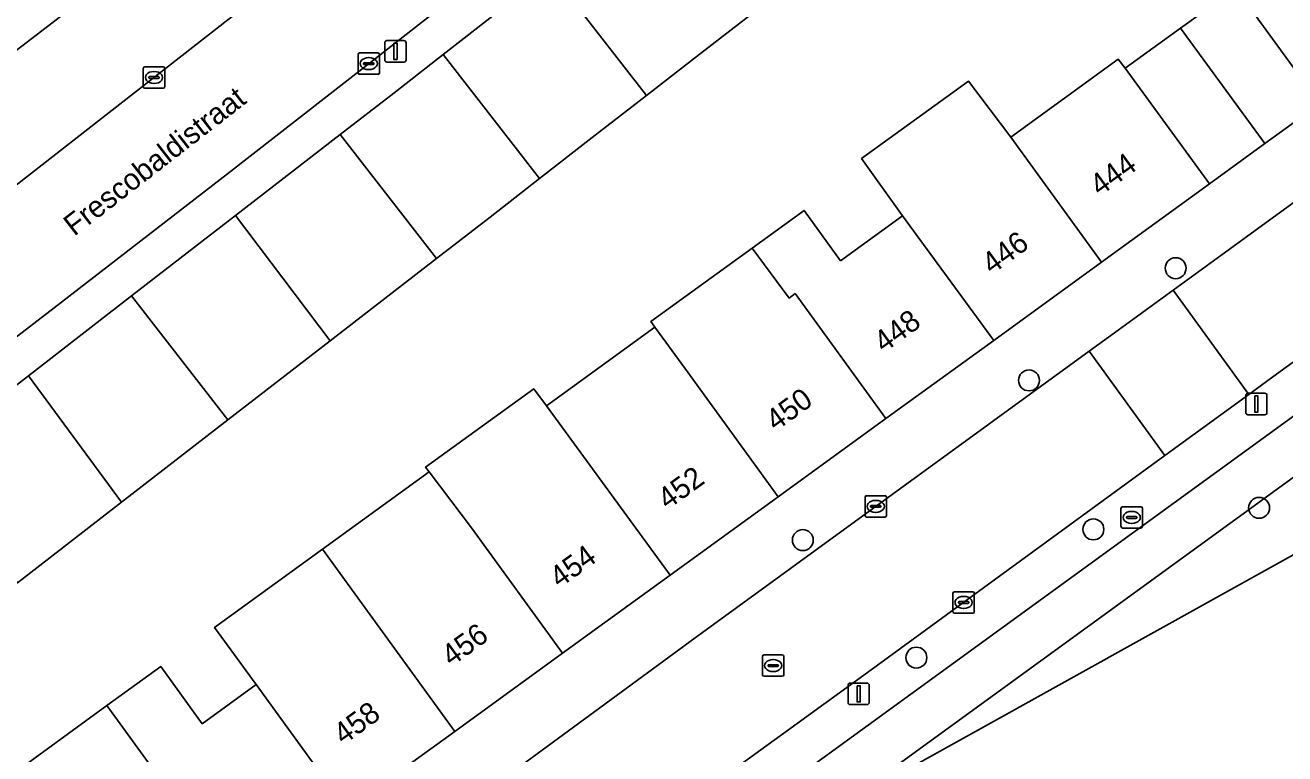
# Model space of a CAD drawing. Extents: x 159217 to 160349, y 381246 to 382172.
# Drawn here: x 159708.8 to 159767.6, y 381424 to 381458 of the extents above; entities that cross this region are included whole.
import ezdxf

# ---------------------------------------------------------------- set-up
doc = ezdxf.new("R2010")
doc.units = 0
for name, color, linetype in [('IMGEO_Boom', 7, 'Continuous'), ('IMGEO_Brandkraan', 7, 'Continuous'), ('IMGEO_Erf', 7, 'Continuous'), ('IMGEO_Groenvoorziening', 7, 'Continuous'), ('IMGEO_Kolk', 7, 'Continuous'), ('IMGEO_Lichtmast', 7, 'Continuous'), ('IMGEO_Openbare_ruimte_label', 7, 'Continuous'), ('IMGEO_Pand', 7, 'Continuous'), ('IMGEO_Pand_nummerreeks', 7, 'Continuous'), ('IMGEO_Rijbaan_lokaal_open', 7, 'Continuous'), ('IMGEO_Rioolput', 7, 'Continuous'), ('IMGEO_Voetpad_open', 7, 'Continuous')]:
    doc.layers.add(name, color=color, linetype=linetype)

msp = doc.modelspace()

# ---------------------------------------------------------------- linework, layer by layer
at = {"layer": 'IMGEO_Boom'}
for centre in [(159762.511, 381446.66), (159755.665, 381441.421), (159766.405, 381435.469), (159758.669, 381434.465), (159745.107, 381433.964), (159750.408, 381428.475)]:
    msp.add_circle(centre, 0.489, dxfattribs=at)
at = {"layer": 'IMGEO_Brandkraan'}
for p, q in [((159759.959, 381434.596), (159759.959, 381435.448)), ((159760.034, 381435.522), (159760.886, 381435.522)), ((159760.447, 381435.302), (159760.472, 381435.302)), ((159760.96, 381435.448), (159760.96, 381434.596)), ((159760.218, 381435.016), (159760.218, 381435.028)), ((159760.656, 381434.979), (159760.258, 381434.979)), ((159760.261, 381435.065), (159760.659, 381435.065)), ((159760.47, 381434.742), (159760.445, 381434.742)), ((159760.702, 381435.028), (159760.702, 381435.016)), ((159760.886, 381434.522), (159760.034, 381434.522))]:
    msp.add_line(p, q, dxfattribs=at)
for points in [[(159759.959, 381434.596), (159759.959, 381435.448)], [(159760.034, 381435.522), (159760.886, 381435.522)], [(159760.96, 381435.448), (159760.96, 381434.596)], [(159760.886, 381434.522), (159760.034, 381434.522)]]:
    msp.add_lwpolyline(points, dxfattribs=at)
for centre, radius, start, end in [((159760.036, 381435.446), 0.0765, 91.55205, 178.44795), ((159760.036, 381435.446), 0.0765, 91.55205, 178.44795), ((159760.884, 381435.446), 0.0765, 1.55205, 88.44795), ((159760.884, 381435.446), 0.0765, 1.55205, 88.44795), ((159760.258, 381435.025), 0.0403, 85.87752, 175.75265), ((159760.255, 381435.015), 0.0366, 178.93798, 274.71019), ((159760.659, 381435.022), 0.043, 264.86636, 352.45326), ((159760.663, 381435.027), 0.0386, 1.73085, 96.63898), ((159760.036, 381434.598), 0.0765, 181.55205, 268.44795), ((159760.036, 381434.598), 0.0765, 181.55205, 268.44795), ((159760.884, 381434.598), 0.0765, 271.55205, 358.44795), ((159760.884, 381434.598), 0.0765, 271.55205, 358.44795)]:
    msp.add_arc(centre, radius, start, end, dxfattribs=at)
for centre, major_axis, ratio, start_param, end_param in [((159760.446, 381435.022), (-0.387, 0.002), 0.722429, 4.712389, 7.853982), ((159760.471, 381435.022), (-0.39, 0.002), 0.717154, 1.570796, 4.712389)]:
    msp.add_ellipse(centre, major_axis=major_axis, ratio=ratio, start_param=start_param, end_param=end_param, dxfattribs=at)
at = {"layer": 'IMGEO_Erf'}
for points in [[(159707.47, 381422.493), (159712.622, 381426.232), (159715.138, 381428.058), (159717.076, 381425.388), (159719.592, 381427.213), (159717.653, 381429.884), (159722.684, 381433.535), (159727.665, 381437.15), (159727.5, 381437.369), (159732.546, 381441.032), (159733.142, 381440.227), (159738.205, 381443.903), (159738.013, 381444.167), (159742.739, 381447.597), (159745.166, 381449.358), (159746.87, 381447.011), (159749.766, 381449.113), (159747.851, 381451.781), (159752.837, 381455.4), (159754.812, 381452.776), (159759.833, 381456.42), (159760.159, 381456), (159762.739, 381457.872), (159765.318, 381459.744), (159769.241, 381454.339)], [(159742.648, 381458.474), (159740.336, 381456.694), (159737.803, 381454.73), (159735.272, 381452.768), (159732.812, 381450.843), (159730.511, 381449.043), (159728.011, 381447.108), (159723.05, 381443.269), (159718.274, 381439.573), (159713.312, 381435.732), (159708.444, 381431.965)]]:
    msp.add_lwpolyline(points, dxfattribs=at)
at = {"layer": 'IMGEO_Groenvoorziening'}
for points in [[(159745.234, 381420.346), (159776.021, 381442.729), (159774.733, 381444.636), (159744.001, 381422.294)], [(159746.885, 381417.737), (159748.724, 381422.549), (159778.473, 381439.101), (159776.021, 381442.729), (159745.234, 381420.346)]]:
    msp.add_lwpolyline(points, close=True, dxfattribs=at)
msp.add_lwpolyline([(159778.473, 381439.101), (159748.724, 381422.549), (159746.885, 381417.737), (159750.934, 381411.339), (159744.922, 381405.983), (159745.906, 381404.68), (159746.207, 381404.886), (159748.501, 381401.099), (159748.674, 381401.191), (159748.98, 381400.612), (159749.975, 381398.731), (159749.256, 381398.342), (159749.925, 381396.922), (159750.139, 381396.38), (159750.88, 381394.509), (159753.24, 381395.762), (159751.643, 381398.612), (159757.198, 381401.646), (159759.302, 381402.801), (159792.283, 381420.909)], dxfattribs=at)
at = {"layer": 'IMGEO_Kolk'}
for p, q in [((159724.346, 381455.789), (159724.346, 381456.641)), ((159724.421, 381456.715), (159725.273, 381456.715)), ((159724.834, 381456.495), (159724.859, 381456.495)), ((159725.347, 381456.641), (159725.347, 381455.789)), ((159714.321, 381455.142), (159714.321, 381455.994)), ((159714.396, 381456.068), (159715.248, 381456.068)), ((159715.322, 381455.994), (159715.322, 381455.142)), ((159724.605, 381456.209), (159724.605, 381456.221)), ((159725.043, 381456.172), (159724.645, 381456.172)), ((159724.648, 381456.258), (159725.046, 381456.258)), ((159724.857, 381455.935), (159724.832, 381455.935)), ((159725.089, 381456.221), (159725.089, 381456.209)), ((159714.58, 381455.562), (159714.58, 381455.574)), ((159715.018, 381455.525), (159714.62, 381455.525)), ((159714.623, 381455.611), (159715.021, 381455.611)), ((159714.832, 381455.288), (159714.807, 381455.288)), ((159714.809, 381455.848), (159714.834, 381455.848)), ((159715.064, 381455.574), (159715.064, 381455.562)), ((159725.273, 381455.715), (159724.421, 381455.715)), ((159715.248, 381455.068), (159714.396, 381455.068)), ((159748.011, 381435.112), (159748.011, 381435.964)), ((159748.086, 381436.038), (159748.938, 381436.038)), ((159749.012, 381435.964), (159749.012, 381435.112)), ((159748.27, 381435.532), (159748.27, 381435.544)), ((159748.708, 381435.495), (159748.31, 381435.495)), ((159748.313, 381435.581), (159748.711, 381435.581)), ((159748.499, 381435.818), (159748.524, 381435.818)), ((159748.754, 381435.544), (159748.754, 381435.532)), ((159748.938, 381435.038), (159748.086, 381435.038)), ((159748.522, 381435.258), (159748.497, 381435.258)), ((159752.112, 381430.626), (159752.112, 381431.478)), ((159752.187, 381431.552), (159753.039, 381431.552)), ((159752.6, 381431.332), (159752.625, 381431.332)), ((159753.113, 381431.478), (159753.113, 381430.626)), ((159752.371, 381431.046), (159752.371, 381431.058)), ((159752.809, 381431.009), (159752.411, 381431.009)), ((159752.414, 381431.095), (159752.812, 381431.095)), ((159752.623, 381430.772), (159752.598, 381430.772)), ((159752.855, 381431.058), (159752.855, 381431.046)), ((159753.039, 381430.552), (159752.187, 381430.552))]:
    msp.add_line(p, q, dxfattribs=at)
for points in [[(159724.346, 381455.789), (159724.346, 381456.641)], [(159724.421, 381456.715), (159725.273, 381456.715)], [(159725.347, 381456.641), (159725.347, 381455.789)], [(159714.321, 381455.142), (159714.321, 381455.994)], [(159714.396, 381456.068), (159715.248, 381456.068)], [(159715.322, 381455.994), (159715.322, 381455.142)], [(159725.273, 381455.715), (159724.421, 381455.715)], [(159715.248, 381455.068), (159714.396, 381455.068)], [(159748.011, 381435.112), (159748.011, 381435.964)], [(159748.086, 381436.038), (159748.938, 381436.038)], [(159749.012, 381435.964), (159749.012, 381435.112)], [(159748.938, 381435.038), (159748.086, 381435.038)], [(159752.112, 381430.626), (159752.112, 381431.478)], [(159752.187, 381431.552), (159753.039, 381431.552)], [(159753.113, 381431.478), (159753.113, 381430.626)], [(159753.039, 381430.552), (159752.187, 381430.552)]]:
    msp.add_lwpolyline(points, dxfattribs=at)
for centre, radius, start, end in [((159724.423, 381456.639), 0.0765, 91.55205, 178.44795), ((159724.423, 381456.639), 0.0765, 91.55205, 178.44795), ((159725.271, 381456.639), 0.0765, 1.55205, 88.44795), ((159725.271, 381456.639), 0.0765, 1.55205, 88.44795), ((159714.398, 381455.992), 0.0765, 91.55205, 178.44795), ((159714.398, 381455.992), 0.0765, 91.55205, 178.44795), ((159715.246, 381455.992), 0.0765, 1.55205, 88.44795), ((159715.246, 381455.992), 0.0765, 1.55205, 88.44795), ((159724.645, 381456.218), 0.0403, 85.87752, 175.75265), ((159724.642, 381456.208), 0.0366, 178.93798, 274.71019), ((159725.046, 381456.215), 0.043, 264.86636, 352.45326), ((159725.05, 381456.22), 0.0386, 1.73085, 96.63898), ((159714.62, 381455.571), 0.0403, 85.87752, 175.75265), ((159714.617, 381455.561), 0.0366, 178.93798, 274.71019), ((159715.021, 381455.568), 0.043, 264.86636, 352.45326), ((159715.025, 381455.573), 0.0386, 1.73085, 96.63898), ((159724.423, 381455.791), 0.0765, 181.55205, 268.44795), ((159724.423, 381455.791), 0.0765, 181.55205, 268.44795), ((159725.271, 381455.791), 0.0765, 271.55205, 358.44795), ((159725.271, 381455.791), 0.0765, 271.55205, 358.44795), ((159714.398, 381455.144), 0.0765, 181.55205, 268.44795), ((159714.398, 381455.144), 0.0765, 181.55205, 268.44795), ((159715.246, 381455.144), 0.0765, 271.55205, 358.44795), ((159715.246, 381455.144), 0.0765, 271.55205, 358.44795), ((159748.088, 381435.962), 0.0765, 91.55205, 178.44795), ((159748.088, 381435.962), 0.0765, 91.55205, 178.44795), ((159748.936, 381435.962), 0.0765, 1.55205, 88.44795), ((159748.936, 381435.962), 0.0765, 1.55205, 88.44795), ((159748.31, 381435.541), 0.0403, 85.87752, 175.75265), ((159748.307, 381435.531), 0.0366, 178.93798, 274.71019), ((159748.711, 381435.538), 0.043, 264.86636, 352.45326), ((159748.715, 381435.543), 0.0386, 1.73085, 96.63898), ((159748.088, 381435.114), 0.0765, 181.55205, 268.44795), ((159748.088, 381435.114), 0.0765, 181.55205, 268.44795), ((159748.936, 381435.114), 0.0765, 271.55205, 358.44795), ((159748.936, 381435.114), 0.0765, 271.55205, 358.44795), ((159752.189, 381431.476), 0.0765, 91.55205, 178.44795), ((159752.189, 381431.476), 0.0765, 91.55205, 178.44795), ((159753.037, 381431.476), 0.0765, 1.55205, 88.44795), ((159753.037, 381431.476), 0.0765, 1.55205, 88.44795), ((159752.189, 381430.628), 0.0765, 181.55205, 268.44795), ((159752.189, 381430.628), 0.0765, 181.55205, 268.44795), ((159752.411, 381431.055), 0.0403, 85.87752, 175.75265), ((159752.408, 381431.045), 0.0366, 178.93798, 274.71019), ((159752.812, 381431.052), 0.043, 264.86636, 352.45326), ((159752.816, 381431.057), 0.0386, 1.73085, 96.63898), ((159753.037, 381430.628), 0.0765, 271.55205, 358.44795), ((159753.037, 381430.628), 0.0765, 271.55205, 358.44795)]:
    msp.add_arc(centre, radius, start, end, dxfattribs=at)
for centre, major_axis, ratio, start_param, end_param in [((159724.833, 381456.215), (-0.387, 0.002), 0.722429, 4.712389, 7.853982), ((159724.858, 381456.215), (-0.39, 0.002), 0.717154, 1.570796, 4.712389), ((159714.808, 381455.568), (-0.387, 0.002), 0.722429, 4.712389, 7.853982), ((159714.833, 381455.568), (-0.39, 0.002), 0.717154, 1.570796, 4.712389), ((159748.498, 381435.538), (-0.387, 0.002), 0.722429, 4.712389, 7.853982), ((159748.523, 381435.538), (-0.39, 0.002), 0.717154, 1.570796, 4.712389), ((159752.599, 381431.052), (-0.387, 0.002), 0.722429, 4.712389, 7.853982), ((159752.624, 381431.052), (-0.39, 0.002), 0.717154, 1.570796, 4.712389)]:
    msp.add_ellipse(centre, major_axis=major_axis, ratio=ratio, start_param=start_param, end_param=end_param, dxfattribs=at)
at = {"layer": 'IMGEO_Lichtmast'}
for p, q in [((159725.595, 381456.389), (159725.595, 381457.189)), ((159725.595, 381457.189), (159725.595, 381456.389)), ((159725.695, 381457.289), (159726.485, 381457.289)), ((159726.485, 381457.289), (159725.695, 381457.289)), ((159726.585, 381457.189), (159726.585, 381456.389)), ((159726.585, 381456.389), (159726.585, 381457.189)), ((159726.485, 381456.289), (159725.695, 381456.289)), ((159725.695, 381456.289), (159726.485, 381456.289)), ((159765.783, 381439.92), (159765.783, 381440.72)), ((159765.783, 381440.72), (159765.783, 381439.92)), ((159765.883, 381440.82), (159766.673, 381440.82)), ((159766.673, 381440.82), (159765.883, 381440.82)), ((159766.773, 381440.72), (159766.773, 381439.92)), ((159766.773, 381439.92), (159766.773, 381440.72)), ((159766.673, 381439.82), (159765.883, 381439.82)), ((159765.883, 381439.82), (159766.673, 381439.82)), ((159747.217, 381426.383), (159747.217, 381427.183)), ((159747.217, 381427.183), (159747.217, 381426.383)), ((159747.317, 381427.283), (159748.107, 381427.283)), ((159748.107, 381427.283), (159747.317, 381427.283)), ((159748.207, 381427.183), (159748.207, 381426.383)), ((159748.207, 381426.383), (159748.207, 381427.183)), ((159748.107, 381426.283), (159747.317, 381426.283)), ((159747.317, 381426.283), (159748.107, 381426.283))]:
    msp.add_line(p, q, dxfattribs=at)
for points in [[(159726.015, 381457.164), (159726.165, 381457.164), (159726.165, 381456.414), (159726.015, 381456.414), (159726.015, 381457.164)], [(159766.203, 381440.695), (159766.353, 381440.695), (159766.353, 381439.945), (159766.203, 381439.945), (159766.203, 381440.695)], [(159747.637, 381427.158), (159747.787, 381427.158), (159747.787, 381426.408), (159747.637, 381426.408), (159747.637, 381427.158)]]:
    msp.add_lwpolyline(points, dxfattribs=at)
for centre, start, end in [((159725.695, 381457.189), 90, 180), ((159725.695, 381457.189), 90, 180), ((159726.485, 381457.189), 0, 90), ((159726.485, 381457.189), 360, 90), ((159725.695, 381456.389), 180, 270), ((159725.695, 381456.389), 180, 270), ((159726.485, 381456.389), 270, 0), ((159726.485, 381456.389), 270, 0), ((159765.883, 381440.72), 90, 180), ((159765.883, 381440.72), 90, 180), ((159766.673, 381440.72), 0, 90), ((159766.673, 381440.72), 360, 90), ((159765.883, 381439.92), 180, 270), ((159765.883, 381439.92), 180, 270), ((159766.673, 381439.92), 270, 0), ((159766.673, 381439.92), 270, 0), ((159747.317, 381427.183), 90, 180), ((159747.317, 381427.183), 90, 180), ((159748.107, 381427.183), 0, 90), ((159748.107, 381427.183), 360, 90), ((159747.317, 381426.383), 180, 270), ((159747.317, 381426.383), 180, 270), ((159748.107, 381426.383), 270, 0), ((159748.107, 381426.383), 270, 0)]:
    msp.add_arc(centre, 0.1, start, end, dxfattribs=at)
at = {"layer": 'IMGEO_Pand'}
for points in [[(159738.158, 381464.267), (159735.846, 381462.487), (159733.314, 381460.524), (159737.803, 381454.73), (159740.336, 381456.694), (159742.648, 381458.474)], [(159706.421, 381463.657), (159706.329, 381463.586), (159703.954, 381461.754), (159707.98, 381456.518), (159710.45, 381458.418)], [(159733.314, 381460.524), (159730.781, 381458.561), (159728.321, 381456.637), (159732.812, 381450.843), (159735.272, 381452.768), (159737.803, 381454.73)], [(159762.739, 381457.872), (159766.676, 381452.477), (159769.241, 381454.339), (159765.318, 381459.744)], [(159762.739, 381457.872), (159760.159, 381456), (159764.083, 381450.595), (159766.676, 381452.477)], [(159728.321, 381456.637), (159726.02, 381454.837), (159723.518, 381452.901), (159728.011, 381447.108), (159730.511, 381449.043), (159732.812, 381450.843)], [(159764.083, 381450.595), (159760.159, 381456), (159759.833, 381456.42), (159754.812, 381452.776), (159759.047, 381446.941)], [(159754.016, 381443.289), (159759.047, 381446.941), (159754.812, 381452.776), (159752.837, 381455.4), (159747.851, 381451.781), (159749.766, 381449.113)], [(159728.011, 381447.108), (159723.518, 381452.901), (159718.633, 381449.121), (159723.05, 381443.269)], [(159713.779, 381445.364), (159718.274, 381439.573), (159723.05, 381443.269), (159718.633, 381449.121)], [(159749.766, 381449.113), (159746.87, 381447.011), (159745.166, 381449.358), (159742.739, 381447.597), (159744.466, 381445.267), (159744.749, 381445.472), (159748.985, 381439.637), (159754.016, 381443.289)], [(159742.739, 381447.597), (159738.013, 381444.167), (159738.205, 381443.903), (159738.711, 381443.206), (159739.717, 381441.82), (159743.953, 381435.985), (159748.985, 381439.637), (159744.749, 381445.472), (159744.466, 381445.267)], [(159713.312, 381435.732), (159718.274, 381439.573), (159713.779, 381445.364), (159708.96, 381441.635)], [(159738.205, 381443.903), (159733.142, 381440.227), (159738.922, 381432.333), (159743.953, 381435.985), (159739.717, 381441.82), (159738.711, 381443.206)], [(159713.312, 381435.732), (159708.96, 381441.635), (159703.954, 381437.761), (159708.444, 381431.965)], [(159738.922, 381432.333), (159733.142, 381440.227), (159732.546, 381441.032), (159727.5, 381437.369), (159727.665, 381437.15), (159729.636, 381434.543), (159733.89, 381428.682)], [(159733.89, 381428.682), (159729.636, 381434.543), (159727.665, 381437.15), (159722.684, 381433.535), (159728.859, 381425.03)], [(159723.827, 381421.378), (159728.859, 381425.03), (159722.684, 381433.535), (159717.653, 381429.884), (159719.592, 381427.213)], [(159712.622, 381426.232), (159714.56, 381423.562), (159718.796, 381417.726), (159723.827, 381421.378), (159719.592, 381427.213), (159717.076, 381425.388), (159715.138, 381428.058)], [(159712.622, 381426.232), (159707.47, 381422.493), (159709.408, 381419.822), (159710.706, 381418.034), (159713.644, 381413.987), (159718.796, 381417.726), (159714.56, 381423.562)]]:
    msp.add_lwpolyline(points, close=True, dxfattribs=at)
at = {"layer": 'IMGEO_Rijbaan_lokaal_open'}
for points in [[(159708.054, 381443.186), (159710.157, 381444.811), (159718.247, 381451.061), (159725.019, 381456.349), (159727.311, 381458.139), (159729.658, 381459.972), (159732.148, 381461.916), (159734.716, 381463.878), (159734.756, 381463.908), (159739.562, 381467.58), (159742.623, 381469.918), (159744.553, 381471.43), (159751.301, 381476.717), (159764.131, 381486.626), (159766.186, 381488.065), (159768.565, 381489.696), (159764.981, 381494.334), (159762.721, 381492.467), (159761.958, 381491.907), (159750.62, 381483.094), (159748.29, 381481.298), (159737.837, 381473.24), (159718.274, 381458.259), (159701.918, 381445.502)], [(159782.761, 381460.436), (159774.481, 381454.427), (159771.014, 381451.905), (159765.811, 381448.121), (159762.389, 381445.632), (159765.923, 381440.763), (159767.044, 381441.581), (159786.01, 381455.342), (159786.313, 381455.506), (159786.816, 381455.733), (159787.337, 381455.915), (159787.872, 381456.049), (159799.332, 381464.238), (159799.442, 381464.347), (159800.114, 381465.542), (159800.306, 381465.789), (159800.646, 381466.167), (159801.019, 381466.514), (159801.421, 381466.825), (159801.849, 381467.1), (159808.9, 381472.368)], [(159701.918, 381445.502), (159718.274, 381458.259)], [(159710.45, 381458.418), (159707.98, 381456.518)]]:
    msp.add_lwpolyline(points, dxfattribs=at)
for points in [[(159762.012, 381437.911), (159765.923, 381440.763), (159762.389, 381445.632), (159759.83, 381443.771), (159758.475, 381442.785)], [(159722.957, 381409.52), (159747.948, 381427.65), (159762.012, 381437.911), (159758.475, 381442.785), (159740.076, 381429.398), (159723.109, 381416.93), (159719.452, 381414.322)]]:
    msp.add_lwpolyline(points, close=True, dxfattribs=at)
at = {"layer": 'IMGEO_Rioolput'}
for p, q in [((159743.224, 381427.676), (159743.224, 381428.528)), ((159743.299, 381428.602), (159744.151, 381428.602)), ((159743.712, 381428.382), (159743.737, 381428.382)), ((159744.225, 381428.528), (159744.225, 381427.676)), ((159743.483, 381428.096), (159743.483, 381428.108)), ((159743.921, 381428.059), (159743.523, 381428.059)), ((159743.526, 381428.145), (159743.924, 381428.145)), ((159743.735, 381427.822), (159743.71, 381427.822)), ((159743.967, 381428.108), (159743.967, 381428.096)), ((159744.151, 381427.602), (159743.299, 381427.602))]:
    msp.add_line(p, q, dxfattribs=at)
for points in [[(159743.224, 381427.676), (159743.224, 381428.528)], [(159743.299, 381428.602), (159744.151, 381428.602)], [(159744.225, 381428.528), (159744.225, 381427.676)], [(159744.151, 381427.602), (159743.299, 381427.602)]]:
    msp.add_lwpolyline(points, dxfattribs=at)
for centre, radius, start, end in [((159743.301, 381428.526), 0.0765, 91.55205, 178.44795), ((159743.301, 381428.526), 0.0765, 91.55205, 178.44795), ((159744.149, 381428.526), 0.0765, 1.55205, 88.44795), ((159744.149, 381428.526), 0.0765, 1.55205, 88.44795), ((159743.301, 381427.678), 0.0765, 181.55205, 268.44795), ((159743.301, 381427.678), 0.0765, 181.55205, 268.44795), ((159743.523, 381428.105), 0.0403, 85.87752, 175.75265), ((159743.52, 381428.095), 0.0366, 178.93798, 274.71019), ((159743.924, 381428.102), 0.043, 264.86636, 352.45326), ((159743.928, 381428.107), 0.0386, 1.73085, 96.63898), ((159744.149, 381427.678), 0.0765, 271.55205, 358.44795), ((159744.149, 381427.678), 0.0765, 271.55205, 358.44795)]:
    msp.add_arc(centre, radius, start, end, dxfattribs=at)
for centre, major_axis, ratio, start_param, end_param in [((159743.711, 381428.102), (-0.387, 0.002), 0.722429, 4.712389, 7.853982), ((159743.736, 381428.102), (-0.39, 0.002), 0.717154, 1.570796, 4.712389)]:
    msp.add_ellipse(centre, major_axis=major_axis, ratio=ratio, start_param=start_param, end_param=end_param, dxfattribs=at)
at = {"layer": 'IMGEO_Voetpad_open'}
for points in [[(159784.432, 381462.289), (159782.989, 381464.259), (159776.549, 381459.559), (159769.241, 381454.339), (159766.676, 381452.477), (159764.083, 381450.595), (159759.047, 381446.941), (159754.016, 381443.289), (159748.985, 381439.637), (159743.953, 381435.985), (159738.922, 381432.333), (159733.89, 381428.682), (159728.859, 381425.03), (159723.827, 381421.378), (159718.796, 381417.726), (159713.644, 381413.987), (159711.431, 381412.454), (159707.115, 381409.303)], [(159693.569, 381395.698), (159703.615, 381402.909), (159713.142, 381409.82), (159715.504, 381411.505), (159717.063, 381412.617), (159719.452, 381414.322), (159723.109, 381416.93), (159740.076, 381429.398), (159758.475, 381442.785), (159759.83, 381443.771), (159762.389, 381445.632), (159765.811, 381448.121), (159771.014, 381451.905), (159774.481, 381454.427), (159782.761, 381460.436)], [(159703.954, 381437.761), (159708.96, 381441.635), (159713.779, 381445.364), (159718.633, 381449.121), (159723.518, 381452.901), (159726.02, 381454.837), (159728.321, 381456.637), (159730.781, 381458.561)], [(159727.311, 381458.139), (159725.019, 381456.349), (159718.247, 381451.061), (159710.157, 381444.811), (159708.054, 381443.186)], [(159782.195, 381450.052), (159785.037, 381452.114), (159786.193, 381452.953), (159788.915, 381452.168), (159786.816, 381455.733), (159786.313, 381455.506), (159786.01, 381455.342), (159767.044, 381441.581), (159765.923, 381440.763), (159762.012, 381437.911), (159747.948, 381427.65), (159722.957, 381409.52), (159720.565, 381407.785), (159719.031, 381406.672), (159710.119, 381400.208), (159698.256, 381391.485), (159696.065, 381389.881), (159693.982, 381388.485)], [(159693.012, 381387.587), (159694.429, 381383.802), (159696.133, 381387.594), (159698.841, 381389.562), (159711.879, 381398.903), (159724.123, 381407.805), (159727.407, 381410.224), (159729.376, 381411.649), (159736.642, 381416.944), (159744.001, 381422.294), (159774.733, 381444.636), (159779.353, 381447.989), (159782.195, 381450.052)]]:
    msp.add_lwpolyline(points, dxfattribs=at)

# ---------------------------------------------------------------- texts
at = {"layer": 'IMGEO_Openbare_ruimte_label'}
msp.add_text('Frescobaldistraat', height=1, rotation=37.80965, dxfattribs=at).set_placement((159711.099, 381448.126))
at = {"layer": 'IMGEO_Pand_nummerreeks'}
for s, rotation, p in [('444', 35.96635, (159758.969, 381449.998)), ('446', 35.97256, (159753.928, 381446.34)), ('448', 35.97029, (159748.887, 381442.68)), ('450', 35.97029, (159743.843, 381439.018)), ('452', 35.97029, (159738.793, 381435.354)), ('454', 35.97256, (159733.749, 381431.694)), ('456', 35.97256, (159728.704, 381428.032)), ('458', 35.97256, (159723.662, 381424.372))]:
    msp.add_text(s, height=1, rotation=rotation, dxfattribs=at).set_placement(p)

doc.saveas('drawing.dxf')
